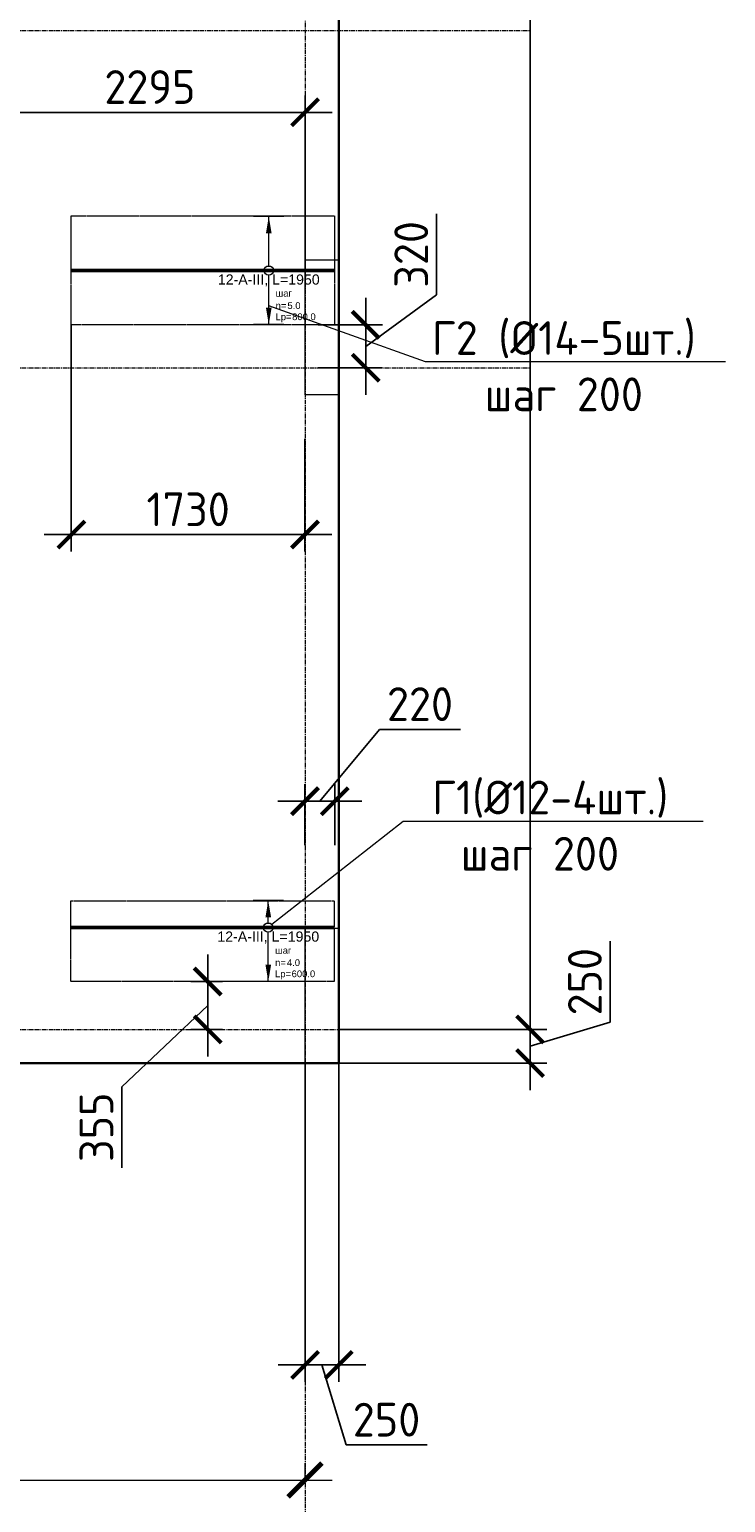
# Model space of a CAD drawing. Header units: millimetres. Extents: x -5898314 to 1055204, y -720802 to 1562611.
# Tile 297 of 362: x 48100 to 53254, y -48509 to -37598. Entities that reach past the tile are written whole.
import ezdxf
from ezdxf import colors
from ezdxf.entities.mleader import LeaderData, LeaderLine
from ezdxf.enums import TextEntityAlignment as Align
from ezdxf.math import Vec2, Vec3

# ---------------------------------------------------------------- set-up
doc = ezdxf.new("R2010")
doc.units = ezdxf.units.MM
doc.set_wipeout_variables(frame=1)
for name, pattern in [('01 Штриховая _4 мм_', [6, 3.5, -2.5]), ('______5', [1100, 800, -100, 100, -100]), ('DASHED', [7, 5, -2, 0]), ('GOST2.303 4', [7, 5, -2, 0]), ('осевая', [50.8, 31.75, -6.35, 6.35, -6.35])]:
    doc.linetypes.add(name, pattern=pattern)
for name, color, linetype, lineweight in [('907Сл Осевые', 1, 'Continuous', 0), ('_0.5', 94, 'Continuous', 50), ('АрмСтер', 2, 'Continuous', 50), ('контур распр. стерхней', 2, 'GOST2.303 4', 20), ('Оси', 40, '______5', 18), ('Перекрытие ж_бетон', 1, 'Continuous', 30), ('подоснова', 151, 'Continuous', 5), ('РАЗМЕРЫ', 1, 'Continuous', 9)]:
    doc.layers.add(name, color=color, linetype=linetype, lineweight=lineweight)
doc.layers.add('АрмСтер_атрибуты', color=2, linetype='Continuous', lineweight=0, plot=False)
doc.layers.add('Колонна_ бетон', color=7, linetype='Continuous', lineweight=50, true_color=0xb4b496)
doc.styles.add('GOST-2.304_Type-B', font='GOST_Common.ttf')
doc.styles.get("Standard").update_dxf_attribs({"font": 'arial.ttf'})
doc.styles.add('Аннотативный', font='arial.ttf')
doc.dimstyles.new('СПДС', dxfattribs={"dimscale": 100, "dimtxt": 2.5, "dimasz": 2, "dimexe": 1.25, "dimexo": 0, "dimtad": 1, "dimdec": 0, "dimrnd": 5, "dimtxsty": 'GOST-2.304_Type-B', "dimblk": 'ARCHTICK', "dimcen": 2.5, "dimdle": 2, "dimclrd": 1, "dimclre": 1, "dimclrt": 1, "dimadec": 0, "dimazin": 2, "dimtfac": 0.75, "dimtdec": 0, "dimtmove": 1, "dimatfit": 3, "dimfxl": 1, "dimtfillclr": 256, "dimtolj": 1, "dimarcsym": 1})

# ---------------------------------------------------------------- blocks, each defined once
blk = doc.blocks.new('_ArchTick')
at = {"color": 0, "linetype": 'ByBlock', "const_width": 0.15}
blk.add_lwpolyline([(-0.5, -0.5), (0.5, 0.5)], dxfattribs=at)
blk = doc.blocks.new('*D1314')
at = {"layer": 'DEFPOINTS', "color": 0, "lineweight": 0, "transparency": 16777216}
for p in [(50391, -28604), (50391, -45004), (51807, -45004)]:
    blk.add_point(p, dxfattribs=at)
at = {"layer": 'РАЗМЕРЫ', "color": 1, "lineweight": -2, "transparency": 16777216}
for p, q in [((51807, -28404), (51807, -45204)), ((50391, -28604), (51932, -28604)), ((50391, -45004), (51932, -45004))]:
    blk.add_line(p, q, dxfattribs=at)
at = {"layer": 'РАЗМЕРЫ', "color": 1, "lineweight": -2, "transparency": 16777216, "xscale": 200, "yscale": 200, "zscale": 200}
for p, rotation in [((51807, -28604), 90), ((51807, -45004), 270)]:
    blk.add_blockref('_ArchTick', p, dxfattribs=dict(at, rotation=rotation))
at = {"layer": 'РАЗМЕРЫ', "color": 1, "lineweight": 0, "transparency": 16777216, "insert": (51619, -36804), "char_height": 250, "attachment_point": 5, "rotation": 90, "style": 'GOST-2.304_Type-B'}
blk.add_mtext('\\A1;16400', dxfattribs=at)
blk = doc.blocks.new('*D1315')
at = {"layer": 'DEFPOINTS', "color": 0, "lineweight": 0, "transparency": 16777216}
for p in [(50391, -45004), (50391, -45254), (51807, -45254)]:
    blk.add_point(p, dxfattribs=at)
at = {"layer": 'РАЗМЕРЫ', "color": 1, "lineweight": -2, "transparency": 16777216}
for p, q in [((52401, -44951), (52401, -44351)), ((51807, -44804), (51807, -45454)), ((51807, -45129), (52401, -44951)), ((50391, -45004), (51932, -45004)), ((50391, -45254), (51932, -45254))]:
    blk.add_line(p, q, dxfattribs=at)
at = {"layer": 'РАЗМЕРЫ', "color": 1, "lineweight": -2, "transparency": 16777216, "xscale": 200, "yscale": 200, "zscale": 200}
for p, rotation in [((51807, -45004), 90), ((51807, -45254), 270)]:
    blk.add_blockref('_ArchTick', p, dxfattribs=dict(at, rotation=rotation))
at = {"layer": 'РАЗМЕРЫ', "color": 1, "lineweight": 0, "transparency": 16777216, "insert": (52213, -44651), "char_height": 250, "attachment_point": 5, "rotation": 90, "style": 'GOST-2.304_Type-B'}
blk.add_mtext('\\A1;250', dxfattribs=at)
blk = doc.blocks.new('*D1316')
at = {"layer": 'DEFPOINTS', "color": 0, "lineweight": 0, "transparency": 16777216}
for p in [(50141, -45254), (50391, -45254), (50391, -47489)]:
    blk.add_point(p, dxfattribs=at)
at = {"layer": 'РАЗМЕРЫ', "color": 1, "lineweight": -2, "transparency": 16777216}
for p, q in [((50141, -45254), (50141, -47614)), ((50391, -45254), (50391, -47614)), ((49941, -47489), (50591, -47489)), ((50266, -47489), (50444, -48082)), ((50444, -48082), (51044, -48082))]:
    blk.add_line(p, q, dxfattribs=at)
at = {"layer": 'РАЗМЕРЫ', "color": 1, "lineweight": -2, "transparency": 16777216, "xscale": 200, "yscale": 200, "zscale": 200, "rotation": 180}
blk.add_blockref('_ArchTick', (50141, -47489), dxfattribs=at)
at = {"layer": 'РАЗМЕРЫ', "color": 1, "lineweight": -2, "transparency": 16777216, "xscale": 200, "yscale": 200, "zscale": 200}
blk.add_blockref('_ArchTick', (50391, -47489), dxfattribs=at)
at = {"layer": 'РАЗМЕРЫ', "color": 1, "lineweight": 0, "transparency": 16777216, "insert": (50744, -47895), "char_height": 250, "attachment_point": 5, "style": 'GOST-2.304_Type-B'}
blk.add_mtext('\\A1;250', dxfattribs=at)
blk = doc.blocks.new('подложка стн 1-го этажа')
at = {"layer": 'Колонна_ бетон', "color": 252, "linetype": 'DASHED', "lineweight": 0, "ltscale": 0.5, "true_color": 0x939598, "transparency": 33554687}
for p, q in [((54844, 9712, -200), (54844, 9712, -200)), ((54844, 9712, -200), (54844, 9712, -200)), ((55094, 9462, -200), (55094, 9462, -200)), ((55094, 9462, -200), (55094, 9462, -200))]:
    blk.add_line(p, q, dxfattribs=at)
for points, elevation in [([(54844, 15412), (55094, 15412), (55094, 14412), (54844, 14412)], -560), ([(54844, 15412), (55094, 15412), (55094, 14412), (54844, 14412)], -560), ([(54844, 10462), (55094, 10462), (55094, 9462), (54844, 9462)], -360), ([(54844, 10462), (55094, 10462), (55094, 9462), (54844, 9462)], -360)]:
    blk.add_lwpolyline(points, close=True, dxfattribs=dict(at, elevation=elevation))
blk = doc.blocks.new('*D1459')
at = {"color": 1, "lineweight": -2, "transparency": 16777216}
for p, q in [((-45105, -346039), (-45105, -345914)), ((-38905, -346039), (-38905, -345914)), ((-45305, -346039), (-38705, -346039))]:
    blk.add_line(p, q, dxfattribs=at)
at = {"layer": 'DEFPOINTS', "color": 0, "lineweight": 0, "transparency": 16777216}
for p in [(-45105, -346039), (-38905, -346039), (-38905, -346039)]:
    blk.add_point(p, dxfattribs=at)
at = {"color": 1, "lineweight": -2, "transparency": 16777216, "xscale": 250, "yscale": 250, "zscale": 250, "rotation": 180}
blk.add_blockref('_ArchTick', (-45105, -346039), dxfattribs=at)
at = {"color": 1, "lineweight": -2, "transparency": 16777216, "xscale": 250, "yscale": 250, "zscale": 250}
blk.add_blockref('_ArchTick', (-38905, -346039), dxfattribs=at)
at = {"color": 1, "lineweight": 0, "transparency": 16777216, "insert": (-42030, -345814), "char_height": 250, "width": 83333.33, "attachment_point": 5, "style": 'GOST-2.304_Type-B'}
blk.add_mtext('\\A1;6200', dxfattribs=at)
blk = doc.blocks.new('_None')
blk = doc.blocks.new('*U1296')
at = {"layer": 'РАЗМЕРЫ'}
for p, q in [((112, 400), (-112, 400)), ((112, -400), (-112, -400))]:
    blk.add_line(p, q, dxfattribs=at)
at = {"layer": 'РАЗМЕРЫ', "ltscale": 15}
blk.add_line((0, -400), (0, 400), dxfattribs=at)
at = {"layer": 'РАЗМЕРЫ'}
for points in [[(0, 400), (21, 275), (-21, 275)], [(0, -400), (21, -275), (-21, -275)]]:
    blk.add_solid(points, dxfattribs=at)
at = {"layer": 'АрмСтер_атрибуты', "color": 215, "ltscale": 15, "style": 'Аннотативный'}
for s, p in [('шаг', (51, -194)), ('Lр=', (50, -368)), ('n=', (51, -285))]:
    blk.add_text(s, height=50, dxfattribs=at).set_placement(p)
at = {"layer": 'АрмСтер_атрибуты', "flags": 9}
for tag, p in [('МАССА', (-1034, 390)), ('ОБОЗНАЧЕНИЕ', (-1034, 276))]:
    blk.add_attdef(tag, p, '', height=75, dxfattribs=at)
at = {"layer": 'АрмСтер_атрибуты', "style": 'Аннотативный', "flags": 8}
blk.add_attdef('ПОЗ', (110, 30), '', height=75, dxfattribs=at)
at = {"layer": 'АрмСтер_атрибуты', "color": 215, "style": 'Аннотативный'}
for tag, p, flags in [('ШАГ', (191, -194), 10), ('КОЛ', (138, -285), 8), ('ШИРИНА', (173, -368), 8)]:
    blk.add_attdef(tag, p, '', height=50, dxfattribs=dict(at, flags=flags))
at = {"linetype": 'Continuous', "lineweight": 0}
blk.add_wipeout([(35, 0), (28, 21), (11, 33), (-11, 33), (-28, 21), (-35, 0), (-28, -21), (-11, -33), (11, -33), (28, -21)], dxfattribs=at)
at = {"color": 0, "linetype": 'ByBlock', "lineweight": -2, "ltscale": 100}
blk.add_line((-1463, 0), (487, 0), dxfattribs=at)
at = {"layer": 'РАЗМЕРЫ'}
blk.add_circle((0, 0), 35, dxfattribs=at)
at = {"layer": 'АрмСтер_атрибуты', "style": 'Аннотативный', "flags": 8}
blk.add_attdef('НАИМЕНОВАНИЕ', text='', height=75, dxfattribs=at).set_placement((0, -29), align=Align.TOP_CENTER)
blk = doc.blocks.new('*U1295')
at = {"layer": 'РАЗМЕРЫ'}
for p, q in [((112, 200), (-112, 200)), ((112, -400), (-112, -400))]:
    blk.add_line(p, q, dxfattribs=at)
at = {"layer": 'РАЗМЕРЫ', "ltscale": 15}
blk.add_line((0, -400), (0, 200), dxfattribs=at)
at = {"layer": 'РАЗМЕРЫ'}
for points in [[(0, 200), (21, 75), (-21, 75)], [(0, -400), (21, -275), (-21, -275)]]:
    blk.add_solid(points, dxfattribs=at)
at = {"layer": 'АрмСтер_атрибуты', "color": 215, "ltscale": 15, "style": 'Аннотативный'}
for s, p in [('шаг', (51, -194)), ('Lр=', (50, -368)), ('n=', (51, -285))]:
    blk.add_text(s, height=50, dxfattribs=at).set_placement(p)
at = {"layer": 'АрмСтер_атрибуты', "flags": 9}
for tag, p in [('МАССА', (-1034, 190)), ('ОБОЗНАЧЕНИЕ', (-1034, 76))]:
    blk.add_attdef(tag, p, '', height=75, dxfattribs=at)
at = {"layer": 'АрмСтер_атрибуты', "style": 'Аннотативный', "flags": 8}
blk.add_attdef('ПОЗ', (110, 30), '', height=75, dxfattribs=at)
at = {"layer": 'АрмСтер_атрибуты', "color": 215, "style": 'Аннотативный'}
for tag, p, flags in [('ШАГ', (191, -194), 10), ('КОЛ', (138, -285), 8), ('ШИРИНА', (173, -368), 8)]:
    blk.add_attdef(tag, p, '', height=50, dxfattribs=dict(at, flags=flags))
at = {"linetype": 'Continuous', "lineweight": 0}
blk.add_wipeout([(35, 0), (28, 21), (11, 33), (-11, 33), (-28, 21), (-35, 0), (-28, -21), (-11, -33), (11, -33), (28, -21)], dxfattribs=at)
at = {"color": 0, "linetype": 'ByBlock', "lineweight": -2, "ltscale": 100}
blk.add_line((-1463, 0), (487, 0), dxfattribs=at)
at = {"layer": 'РАЗМЕРЫ'}
blk.add_circle((0, 0), 35, dxfattribs=at)
at = {"layer": 'АрмСтер_атрибуты', "style": 'Аннотативный', "flags": 8}
blk.add_attdef('НАИМЕНОВАНИЕ', text='', height=75, dxfattribs=at).set_placement((0, -29), align=Align.TOP_CENTER)
blk = doc.blocks.new('*D1353')
at = {"layer": '907Сл Осевые', "color": 1, "lineweight": -2, "transparency": 16777216}
for p, q in [((49420, -44450), (49420, -45204)), ((49529, -44650), (49295, -44650)), ((49420, -44827), (48783, -45429)), ((49529, -45004), (49295, -45004)), ((48783, -45429), (48783, -46029))]:
    blk.add_line(p, q, dxfattribs=at)
at = {"layer": 'DEFPOINTS', "color": 0, "lineweight": 0, "transparency": 16777216}
for p in [(49529, -44650), (49420, -45004), (49529, -45004, 200)]:
    blk.add_point(p, dxfattribs=at)
at = {"layer": '907Сл Осевые', "color": 1, "lineweight": -2, "transparency": 16777216, "xscale": 200, "yscale": 200, "zscale": 200}
for p, rotation in [((49420, -44650), 90), ((49420, -45004), 270)]:
    blk.add_blockref('_ArchTick', p, dxfattribs=dict(at, rotation=rotation))
at = {"layer": '907Сл Осевые', "color": 1, "lineweight": 0, "transparency": 16777216, "insert": (48596, -45729), "char_height": 250, "attachment_point": 5, "rotation": 90, "style": 'GOST-2.304_Type-B'}
blk.add_mtext('\\A1;355', dxfattribs=at)
blk = doc.blocks.new('*D1341')
at = {"layer": 'DEFPOINTS', "color": 0, "lineweight": 0, "ltscale": 0.3, "transparency": 16777216}
for p in [(50141, -38212), (50141, -39493), (47843, -40104)]:
    blk.add_point(p, dxfattribs=at)
at = {"layer": 'подоснова', "color": 1, "lineweight": -2, "ltscale": 0.3, "transparency": 16777216}
for p, q in [((47843, -40104), (47843, -38087)), ((50141, -39493), (50141, -38087)), ((47643, -38212), (50341, -38212))]:
    blk.add_line(p, q, dxfattribs=at)
at = {"layer": 'подоснова', "color": 1, "lineweight": -2, "ltscale": 0.3, "transparency": 16777216, "xscale": 200, "yscale": 200, "zscale": 200, "rotation": 180}
blk.add_blockref('_ArchTick', (47843, -38212), dxfattribs=at)
at = {"layer": 'подоснова', "color": 1, "lineweight": -2, "ltscale": 0.3, "transparency": 16777216, "xscale": 200, "yscale": 200, "zscale": 200}
blk.add_blockref('_ArchTick', (50141, -38212), dxfattribs=at)
at = {"layer": 'подоснова', "color": 1, "ltscale": 0.3, "transparency": 16777216, "insert": (48992, -38024), "char_height": 250, "attachment_point": 5, "style": 'GOST-2.304_Type-B'}
blk.add_mtext('\\A1;2295', dxfattribs=at)
blk = doc.blocks.new('*D1416')
at = {"layer": '907Сл Осевые', "color": 1, "lineweight": -2, "transparency": 16777216}
for p, q in [((48410, -39786), (48410, -41464)), ((50140, -40629), (50140, -41464)), ((50340, -41339), (48210, -41339))]:
    blk.add_line(p, q, dxfattribs=at)
at = {"layer": 'DEFPOINTS', "color": 0, "lineweight": 0, "transparency": 16777216}
for p in [(48410, -39786), (50140, -40629), (48410, -41339)]:
    blk.add_point(p, dxfattribs=at)
at = {"layer": '907Сл Осевые', "color": 1, "lineweight": -2, "transparency": 16777216, "xscale": 200, "yscale": 200, "zscale": 200, "rotation": 180}
blk.add_blockref('_ArchTick', (48410, -41339), dxfattribs=at)
at = {"layer": '907Сл Осевые', "color": 1, "lineweight": -2, "transparency": 16777216, "xscale": 200, "yscale": 200, "zscale": 200}
blk.add_blockref('_ArchTick', (50140, -41339), dxfattribs=at)
at = {"layer": '907Сл Осевые', "color": 1, "lineweight": 0, "transparency": 16777216, "insert": (49275, -41152), "char_height": 250, "attachment_point": 5, "style": 'GOST-2.304_Type-B'}
blk.add_mtext('\\A1;1730', dxfattribs=at)
blk = doc.blocks.new('*D1343')
at = {"layer": '907Сл Осевые', "color": 1, "lineweight": -2, "transparency": 16777216}
for p, q in [((50250, -43314), (50692, -42783)), ((50692, -42783), (51292, -42783)), ((50140, -43640), (50140, -43189)), ((50361, -43640), (50361, -43189)), ((50561, -43314), (49940, -43314))]:
    blk.add_line(p, q, dxfattribs=at)
at = {"layer": 'DEFPOINTS', "color": 0, "lineweight": 0, "transparency": 16777216}
for p in [(50140, -43314), (50140, -43640), (50361, -43640)]:
    blk.add_point(p, dxfattribs=at)
at = {"layer": '907Сл Осевые', "color": 1, "lineweight": -2, "transparency": 16777216, "xscale": 200, "yscale": 200, "zscale": 200, "rotation": 180}
blk.add_blockref('_ArchTick', (50140, -43314), dxfattribs=at)
at = {"layer": '907Сл Осевые', "color": 1, "lineweight": -2, "transparency": 16777216, "xscale": 200, "yscale": 200, "zscale": 200}
blk.add_blockref('_ArchTick', (50361, -43314), dxfattribs=at)
at = {"layer": '907Сл Осевые', "color": 1, "lineweight": 0, "transparency": 16777216, "insert": (50992, -42595), "char_height": 250, "attachment_point": 5, "style": 'GOST-2.304_Type-B'}
blk.add_mtext('\\A1;220', dxfattribs=at)
blk = doc.blocks.new('*D2095')
at = {"layer": '_0.5', "color": 1, "lineweight": -2, "transparency": 16777216}
for p, q in [((51115, -39564), (51115, -38964)), ((50590, -39945), (51115, -39564)), ((50590, -40304), (50590, -39586)), ((50238, -39786), (50715, -39786)), ((50238, -40104), (50715, -40104))]:
    blk.add_line(p, q, dxfattribs=at)
at = {"layer": 'DEFPOINTS', "color": 0, "lineweight": 0, "transparency": 16777216}
for p in [(50238, -39786), (50590, -39786), (50238, -40104)]:
    blk.add_point(p, dxfattribs=at)
at = {"layer": '_0.5', "color": 1, "lineweight": -2, "transparency": 16777216, "xscale": 200, "yscale": 200, "zscale": 200}
for p, rotation in [((50590, -39786), 90), ((50590, -40104), 270)]:
    blk.add_blockref('_ArchTick', p, dxfattribs=dict(at, rotation=rotation))
at = {"layer": '_0.5', "color": 1, "lineweight": 0, "transparency": 16777216, "insert": (50927, -39264), "char_height": 250, "attachment_point": 5, "rotation": 90, "style": 'GOST-2.304_Type-B'}
blk.add_mtext('\\A1;320', dxfattribs=at)
blk = doc.blocks.new('оси блок 2')
at = {"layer": 'Оси', "color": 16, "linetype": 'осевая', "lineweight": 0, "transparency": 33554687}
for p, q in [((-38904.7, -322543), (-38904.7, -347914.1)), ((-89822.3, -335301.3), (-37238.5, -335301.3)), ((-89822.3, -337801.3), (-37238.5, -337801.3)), ((-89822.3, -342701.3), (-37238.5, -342701.3))]:
    blk.add_line(p, q, dxfattribs=at)
at = {"lineweight": 0}
dim = blk.add_linear_dim(base=(-38904.7, -346038.9), p1=(-45104.7, -346038.9), p2=(-38904.7, -346038.9), dimstyle='СПДС', override={"dimgap": 1}, dxfattribs=at)
dim.commit()
dim.dimension.update_dxf_attribs({"geometry": '*D1459', "text_midpoint": (-42029.9, -346038.9), "dimtype": 160})

msp = doc.modelspace()

# ---------------------------------------------------------------- linework, layer by layer
at = {"layer": '907Сл Осевые', "color": 4}
for p, q in [((50117.64, -45004.26), (50158.29, -45004.26)), ((50140.41, -44986.89), (50140.41, -45033.36))]:
    msp.add_line(p, q, dxfattribs=at)
at = {"layer": 'контур распр. стерхней', "linetype": '01 Штриховая _4 мм_'}
for points in [[(50359.63, -39785.62), (48409.63, -39785.62), (48409.64, -38979.2), (50359.64, -38979.2)], [(50355.85, -44649.78), (48405.84, -44649.78), (48405.85, -44052.79), (50355.85, -44052.79)]]:
    msp.add_lwpolyline(points, close=True, dxfattribs=at)
at = {"layer": 'Перекрытие ж_бетон'}
msp.add_lwpolyline([(47340.67, -45254.44), (50390.67, -45254.44), (50390.67, -28354.44), (43700.67, -28354.44)], dxfattribs=at)

# ---------------------------------------------------------------- block references
msp.add_blockref('подложка стн 1-го этажа', (-4703.26, -54716.23, 560), dxfattribs=at)
at = {"layer": 'подоснова', "color": 6, "ltscale": 0.3}
msp.add_blockref('оси блок 2', (89045.38, 297696.88), dxfattribs=at)

# ---------------------------------------------------------------- dimensions: what is measured, and where the dimension line sits
at = {"layer": '907Сл Осевые', "lineweight": 0}
dim = msp.add_linear_dim(base=(50140.4, -43314.22), p1=(50360.55, -43639.98), p2=(50140.4, -43639.98), dimstyle='СПДС', override={"dimtxt": 2.5}, dxfattribs=at)
dim.commit()
dim.dimension.update_dxf_attribs({"geometry": '*D1343', "text_midpoint": (50754.88, -42782.97), "dimtype": 160})
at = {"layer": 'РАЗМЕРЫ', "color": 1, "lineweight": 0}
for base, p1, p2, picture, middle in [((51806.88, -45004.44), (50390.67, -28604.44), (50390.67, -45004.44), '*D1314', (51619.38, -36804.44)), ((51806.88, -45254.44), (50390.67, -45004.44), (50390.67, -45254.44), '*D1315', (52213.13, -44888.81))]:
    dim = msp.add_linear_dim(base=base, p1=p1, p2=p2, angle=90, dimstyle='СПДС', override={"dimtxt": 2.5, "dimrnd": 5}, dxfattribs=at)
    dim.commit()
    dim.dimension.update_dxf_attribs({"geometry": picture, "text_midpoint": middle})
dim = msp.add_linear_dim(base=(50390.67, -47488.53), p1=(50140.67, -45254.44), p2=(50390.67, -45254.44), dimstyle='СПДС', override={"dimtxt": 2.5, "dimrnd": 5}, dxfattribs=at)
dim.commit()
dim.dimension.update_dxf_attribs({"geometry": '*D1316', "text_midpoint": (50506.29, -47894.78)})

# ---------------------------------------------------------------- leaders
at = {"layer": 'подоснова', "color": 2, "lineweight": 0, "ltscale": 0.3}
ml = msp.add_multileader_mtext('Standard', dxfattribs=at)
ml.set_content('Г2 (%%C14-5шт.)\\Pшаг 200', color=2, style='GOST-2.304_Type-B')
ml.set_leader_properties(color=256, linetype='ByLayer', lineweight=15)
ml.set_arrow_properties(name='NONE')
ml.build(insert=Vec2(0, 0))
ml.multileader.update_dxf_attribs({"text_left_attachment_type": 6, "text_right_attachment_type": 6, "dogleg_length": 0.1, "arrow_head_size": 18})
ctx = ml.context
ctx.base_point, ctx.char_height, ctx.arrow_head_size, ctx.landing_gap_size, ctx.plane_origin = Vec3(51031.46, -40058.43), 250, 18, 20, Vec3(41749.76, -35326.88)
ctx.left_attachment, ctx.right_attachment, ctx.text_align_type = 6, 6, 1
notes = []
notes.append((ctx, [(0, (1, 1, 0), (51031.36, -40058.43), (1, 0), 0.1, [(0, [(49871.28, -39642.92)], 0, [])])]))
ctx.mtext.insert, ctx.mtext.alignment, ctx.mtext.flow_direction = Vec3(52056.76, -39758.43), 2, 5
ml = msp.add_multileader_mtext('Standard', dxfattribs=at)
ml.set_content(' Г1(%%C12-4шт.)\\Pшаг 200', color=2, style='GOST-2.304_Type-B')
ml.set_leader_properties(color=256, linetype='ByLayer', lineweight=15)
ml.set_arrow_properties(name='NONE')
ml.build(insert=Vec2(0, 0))
ml.multileader.update_dxf_attribs({"text_left_attachment_type": 6, "text_right_attachment_type": 6, "dogleg_length": 0.1, "arrow_head_size": 18})
ctx = ml.context
ctx.base_point, ctx.char_height, ctx.arrow_head_size, ctx.landing_gap_size, ctx.plane_origin = Vec3(50867.06, -43461.54, 43150), 250, 18, 20, Vec3(41585.36, -38288.97, 43150)
ctx.left_attachment, ctx.right_attachment, ctx.text_align_type = 6, 6, 1
notes.append((ctx, [(0, (1, 1, 0), (50866.96, -43461.54, 43150), (1, 0), 0.1, [(0, [(49860.8, -44251.28, 43150)], 0, [])])]))
ctx.mtext.insert, ctx.mtext.alignment, ctx.mtext.flow_direction = Vec3(51879.86, -43161.54, 43150), 2, 5
for ctx, leaders in notes:
    for number, flags, end, landing, length, lines in leaders:
        leader = LeaderData()
        leader.index, (leader.has_last_leader_line, leader.has_dogleg_vector, leader.attachment_direction) = number, flags
        leader.last_leader_point, leader.dogleg_vector, leader.dogleg_length = Vec3(end), Vec3(landing), length
        for number, points, colour, breaks in lines:
            line = LeaderLine()
            line.index, line.vertices, line.color, line.breaks = number, Vec3.list(points), colors.encode_raw_color(colour), breaks
            leader.lines.append(line)
        ctx.leaders.append(leader)

# ---------------------------------------------------------------- next in the draw order: block references
at = {"layer": 'АрмСтер', "ltscale": 15}
ref = msp.add_blockref('*U1296', (49872.14, -39383.11), dxfattribs=at)
ref.add_attrib('НАИМЕНОВАНИЕ', '12-A-III, L=1950', dxfattribs={"layer": 'АрмСтер_атрибуты', "height": 75, "style": 'Аннотативный', "flags": 8}).set_placement((49872.14, -39412.45), align=Align.TOP_CENTER)
ref.add_attrib('КОЛ', '5.0', (50010.19, -39668.24), dxfattribs={"layer": 'АрмСтер_атрибуты', "color": 215, "height": 50, "style": 'Аннотативный', "flags": 8})
ref.add_attrib('ШИРИНА', '800.0', (50045.03, -39750.91), dxfattribs={"layer": 'АрмСтер_атрибуты', "color": 215, "height": 50, "style": 'Аннотативный', "flags": 8})
ref = msp.add_blockref('*U1295', (49868.35, -44249.78), dxfattribs=at)
ref.add_attrib('НАИМЕНОВАНИЕ', '12-A-III, L=1950', dxfattribs={"layer": 'АрмСтер_атрибуты', "height": 75, "style": 'Аннотативный', "flags": 8}).set_placement((49868.35, -44279.12), align=Align.TOP_CENTER)
ref.add_attrib('КОЛ', '4.0', (50006.4, -44534.91), dxfattribs={"layer": 'АрмСтер_атрибуты', "color": 215, "height": 50, "style": 'Аннотативный', "flags": 8})
ref.add_attrib('ШИРИНА', '600.0', (50041.24, -44617.58), dxfattribs={"layer": 'АрмСтер_атрибуты', "color": 215, "height": 50, "style": 'Аннотативный', "flags": 8})

# ---------------------------------------------------------------- next in the draw order: dimensions: what is measured, and where the dimension line sits
at = {"layer": '907Сл Осевые', "lineweight": 0}
dim = msp.add_linear_dim(base=(48409.63, -41339.01), p1=(50140.4, -40628.97), p2=(48409.63, -39785.62), dimstyle='СПДС', override={"dimtxt": 2.5}, dxfattribs=at)
dim.commit()
dim.dimension.update_dxf_attribs({"geometry": '*D1416', "text_midpoint": (49275.02, -41151.51)})
dim = msp.add_linear_dim(base=(49420.34, -45004.26), p1=(49529.12, -44649.78), p2=(49529.12, -45004.26, 200), angle=90, dimstyle='СПДС', override={"dimtxt": 2.5}, dxfattribs=at)
dim.commit()
dim.dimension.update_dxf_attribs({"geometry": '*D1353', "text_midpoint": (48783.23, -45491.76), "dimtype": 160})
at = {"layer": '_0.5', "color": 0, "lineweight": 0}
dim = msp.add_linear_dim(base=(50590.28, -39785.62), p1=(50237.8, -40104.44), p2=(50237.8, -39785.62), angle=90, dimstyle='СПДС', dxfattribs=at)
dim.commit()
dim.dimension.update_dxf_attribs({"geometry": '*D2095', "text_midpoint": (51114.66, -39501.4), "dimtype": 160})
at = {"layer": 'подоснова', "color": 2, "ltscale": 0.3}
dim = msp.add_linear_dim(base=(50140.51, -38211.67), p1=(47843.44, -40104.44), p2=(50140.51, -39492.8), dimstyle='СПДС', override={"dimtxt": 2.5}, dxfattribs=at)
dim.commit()
dim.dimension.update_dxf_attribs({"geometry": '*D1341', "text_midpoint": (48991.98, -38024.17)})

doc.saveas('drawing.dxf')
